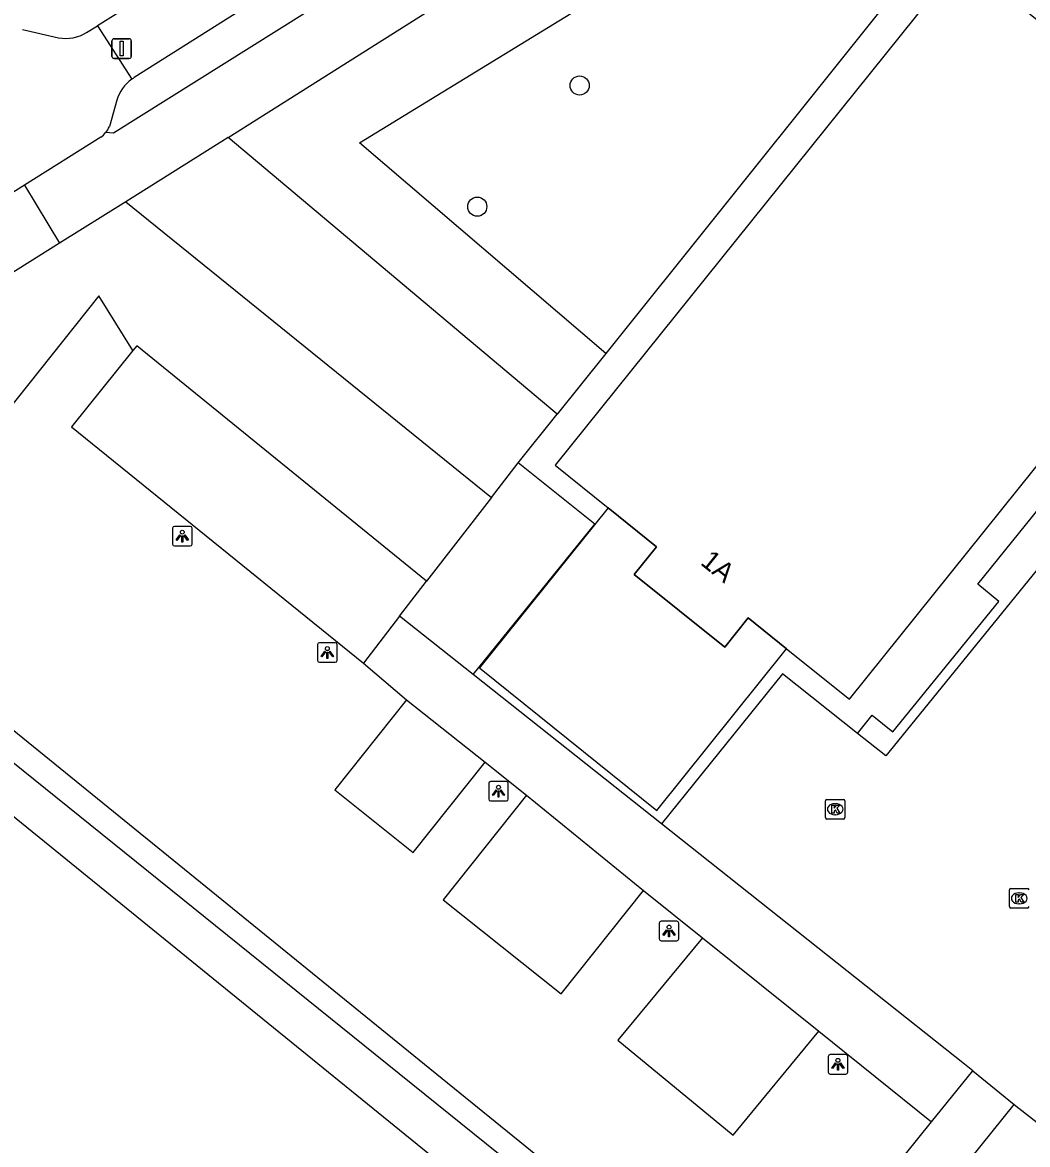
# Model space of a CAD drawing. Extents: x 159675 to 160530, y 382179 to 382901.
# Drawn here: x 160370.5 to 160421.8, y 382745.9 to 382803.2 of the extents above; entities that cross this region are included whole.
import ezdxf

# ---------------------------------------------------------------- set-up
doc = ezdxf.new("R2010")
doc.units = 0
for name, color, linetype in [('IMGEO_Afsluitpaal', 7, 'Continuous'), ('IMGEO_Boom', 7, 'Continuous'), ('IMGEO_Groenvoorziening', 7, 'Continuous'), ('IMGEO_Haag', 7, 'Continuous'), ('IMGEO_Kolk', 7, 'Continuous'), ('IMGEO_Lichtpunt', 7, 'Continuous'), ('IMGEO_Pand', 7, 'Continuous'), ('IMGEO_Pand_nummerreeks', 7, 'Continuous'), ('IMGEO_Pand_overbouw', 7, 'Continuous'), ('IMGEO_Parkeervlak_open', 7, 'Continuous'), ('IMGEO_Rijbaan_lokaal_open', 7, 'Continuous'), ('IMGEO_Voetpad_open', 7, 'Continuous')]:
    doc.layers.add(name, color=color, linetype=linetype)

msp = doc.modelspace()

# ---------------------------------------------------------------- linework, layer by layer
at = {"layer": 'IMGEO_Afsluitpaal'}
for p, q in [((160375.024, 382801.503), (160375.024, 382802.303)), ((160375.024, 382802.303), (160375.024, 382801.503)), ((160375.124, 382802.403), (160375.914, 382802.403)), ((160375.914, 382802.403), (160375.124, 382802.403)), ((160376.014, 382802.303), (160376.014, 382801.503)), ((160376.014, 382801.503), (160376.014, 382802.303)), ((160375.914, 382801.403), (160375.124, 382801.403)), ((160375.124, 382801.403), (160375.914, 382801.403))]:
    msp.add_line(p, q, dxfattribs=at)
msp.add_lwpolyline([(160375.444, 382802.278), (160375.594, 382802.278), (160375.594, 382801.528), (160375.444, 382801.528), (160375.444, 382802.278)], dxfattribs=at)
for centre, start, end in [((160375.124, 382802.303), 90, 180), ((160375.124, 382802.303), 90, 180), ((160375.914, 382802.303), 0, 90), ((160375.914, 382802.303), 360, 90), ((160375.124, 382801.503), 180, 270), ((160375.124, 382801.503), 180, 270), ((160375.914, 382801.503), 270, 0), ((160375.914, 382801.503), 270, 0)]:
    msp.add_arc(centre, 0.1, start, end, dxfattribs=at)
at = {"layer": 'IMGEO_Boom'}
for centre in [(160398.919, 382800.018), (160393.69, 382793.826)]:
    msp.add_circle(centre, 0.489, dxfattribs=at)
at = {"layer": 'IMGEO_Groenvoorziening'}
msp.add_lwpolyline([(160400.253, 382786.323), (160387.673, 382797.08), (160421.111, 382817.588), (160440.743, 382798.06)], dxfattribs=at)
at = {"layer": 'IMGEO_Haag'}
msp.add_lwpolyline([(160361.7, 382772.057), (160362.549, 382773.102), (160391, 382750), (160407.592, 382736.527), (160392.279, 382717.669)], dxfattribs=at)
at = {"layer": 'IMGEO_Kolk'}
for p, q in [((160411.474, 382762.603), (160411.474, 382763.455)), ((160411.549, 382763.529), (160412.401, 382763.529)), ((160411.962, 382763.309), (160411.987, 382763.309)), ((160412.475, 382763.455), (160412.475, 382762.603)), ((160411.985, 382762.749), (160411.96, 382762.749)), ((160412.401, 382762.529), (160411.549, 382762.529)), ((160420.874, 382758.05), (160420.874, 382758.902)), ((160420.949, 382758.976), (160421.801, 382758.976)), ((160421.362, 382758.756), (160421.387, 382758.756)), ((160421.385, 382758.196), (160421.36, 382758.196)), ((160421.801, 382757.976), (160420.949, 382757.976))]:
    msp.add_line(p, q, dxfattribs=at)
for points in [[(160411.474, 382762.603), (160411.474, 382763.455)], [(160411.549, 382763.529), (160412.401, 382763.529)], [(160412.475, 382763.455), (160412.475, 382762.603)], [(160411.795, 382763.229), (160411.918, 382763.229), (160411.918, 382763.078), (160412.048, 382763.229), (160412.212, 382763.229), (160412.066, 382763.078), (160412.219, 382762.829), (160412.067, 382762.829), (160411.982, 382762.993), (160411.918, 382762.926), (160411.918, 382762.829), (160411.795, 382762.829), (160411.795, 382763.229)], [(160412.401, 382762.529), (160411.549, 382762.529)], [(160420.874, 382758.05), (160420.874, 382758.902)], [(160420.949, 382758.976), (160421.801, 382758.976)], [(160421.195, 382758.676), (160421.318, 382758.676), (160421.318, 382758.525), (160421.448, 382758.676), (160421.612, 382758.676), (160421.466, 382758.525), (160421.619, 382758.276), (160421.467, 382758.276), (160421.382, 382758.44), (160421.318, 382758.373), (160421.318, 382758.276), (160421.195, 382758.276), (160421.195, 382758.676)], [(160421.801, 382757.976), (160420.949, 382757.976)]]:
    msp.add_lwpolyline(points, dxfattribs=at)
for centre, start, end in [((160411.551, 382763.453), 91.55205, 178.44795), ((160411.551, 382763.453), 91.55205, 178.44795), ((160412.399, 382763.453), 1.55205, 88.44795), ((160412.399, 382763.453), 1.55205, 88.44795), ((160411.551, 382762.605), 181.55205, 268.44795), ((160411.551, 382762.605), 181.55205, 268.44795), ((160412.399, 382762.605), 271.55205, 358.44795), ((160412.399, 382762.605), 271.55205, 358.44795), ((160420.951, 382758.9), 91.55205, 178.44795), ((160420.951, 382758.9), 91.55205, 178.44795), ((160421.799, 382758.9), 1.55205, 88.44795), ((160421.799, 382758.9), 1.55205, 88.44795), ((160420.951, 382758.052), 181.55205, 268.44795), ((160420.951, 382758.052), 181.55205, 268.44795), ((160421.799, 382758.052), 271.55205, 358.44795), ((160421.799, 382758.052), 271.55205, 358.44795)]:
    msp.add_arc(centre, 0.0765, start, end, dxfattribs=at)
for centre, major_axis, ratio, start_param, end_param in [((160411.961, 382763.029), (-0.387, 0.002), 0.722429, 4.712389, 7.853982), ((160411.986, 382763.029), (-0.39, 0.002), 0.717154, 1.570796, 4.712389), ((160421.361, 382758.476), (-0.387, 0.002), 0.722429, 4.712389, 7.853982), ((160421.386, 382758.476), (-0.39, 0.002), 0.717154, 1.570796, 4.712389)]:
    msp.add_ellipse(centre, major_axis=major_axis, ratio=ratio, start_param=start_param, end_param=end_param, dxfattribs=at)
at = {"layer": 'IMGEO_Lichtpunt'}
for p, q in [((160378.121, 382777.389), (160378.121, 382776.582)), ((160378.121, 382777.389), (160378.121, 382776.582)), ((160379.023, 382777.484), (160378.215, 382777.484)), ((160379.023, 382777.484), (160378.215, 382777.484)), ((160379.117, 382776.582), (160379.117, 382777.389)), ((160379.117, 382776.582), (160379.117, 382777.389)), ((160378.215, 382776.488), (160379.023, 382776.488)), ((160378.215, 382776.488), (160379.023, 382776.488)), ((160385.531, 382771.441), (160385.531, 382770.634)), ((160385.531, 382771.441), (160385.531, 382770.634)), ((160386.433, 382771.536), (160385.625, 382771.536)), ((160386.433, 382771.536), (160385.625, 382771.536)), ((160386.527, 382770.634), (160386.527, 382771.441)), ((160386.527, 382770.634), (160386.527, 382771.441)), ((160385.625, 382770.54), (160386.433, 382770.54)), ((160385.625, 382770.54), (160386.433, 382770.54)), ((160395.176, 382764.448), (160394.368, 382764.448)), ((160395.176, 382764.448), (160394.368, 382764.448)), ((160394.274, 382764.353), (160394.274, 382763.546)), ((160394.274, 382764.353), (160394.274, 382763.546)), ((160395.27, 382763.546), (160395.27, 382764.353)), ((160395.27, 382763.546), (160395.27, 382764.353)), ((160394.368, 382763.452), (160395.176, 382763.452)), ((160394.368, 382763.452), (160395.176, 382763.452)), ((160402.99, 382757.206), (160402.99, 382756.399)), ((160402.99, 382757.206), (160402.99, 382756.399)), ((160403.892, 382757.301), (160403.084, 382757.301)), ((160403.892, 382757.301), (160403.084, 382757.301)), ((160403.986, 382756.399), (160403.986, 382757.206)), ((160403.986, 382756.399), (160403.986, 382757.206)), ((160403.084, 382756.305), (160403.892, 382756.305)), ((160403.084, 382756.305), (160403.892, 382756.305)), ((160411.616, 382750.397), (160411.616, 382749.59)), ((160411.616, 382750.397), (160411.616, 382749.59)), ((160412.518, 382750.492), (160411.71, 382750.492)), ((160412.518, 382750.492), (160411.71, 382750.492)), ((160412.612, 382749.59), (160412.612, 382750.397)), ((160412.612, 382749.59), (160412.612, 382750.397)), ((160411.71, 382749.496), (160412.518, 382749.496)), ((160411.71, 382749.496), (160412.518, 382749.496))]:
    msp.add_line(p, q, dxfattribs=at)
for points in [[(160378.495, 382777.053), (160378.534, 382777.025), (160378.346, 382776.763), (160378.308, 382776.79), (160378.495, 382777.053)], [(160378.707, 382777.025), (160378.745, 382777.052), (160378.932, 382776.79), (160378.893, 382776.762), (160378.707, 382777.025)], [(160378.597, 382777.005), (160378.644, 382777.005), (160378.644, 382776.683), (160378.597, 382776.683), (160378.597, 382777.005)], [(160385.905, 382771.105), (160385.944, 382771.077), (160385.756, 382770.815), (160385.718, 382770.842), (160385.905, 382771.105)], [(160386.007, 382771.057), (160386.054, 382771.057), (160386.054, 382770.735), (160386.007, 382770.735), (160386.007, 382771.057)], [(160386.117, 382771.077), (160386.155, 382771.104), (160386.342, 382770.842), (160386.303, 382770.814), (160386.117, 382771.077)], [(160394.648, 382764.017), (160394.687, 382763.989), (160394.499, 382763.727), (160394.461, 382763.754), (160394.648, 382764.017)], [(160394.75, 382763.969), (160394.797, 382763.969), (160394.797, 382763.647), (160394.75, 382763.647), (160394.75, 382763.969)], [(160394.86, 382763.989), (160394.898, 382764.016), (160395.085, 382763.754), (160395.046, 382763.726), (160394.86, 382763.989)], [(160403.364, 382756.87), (160403.403, 382756.842), (160403.215, 382756.58), (160403.177, 382756.607), (160403.364, 382756.87)], [(160403.466, 382756.822), (160403.513, 382756.822), (160403.513, 382756.5), (160403.466, 382756.5), (160403.466, 382756.822)], [(160403.576, 382756.842), (160403.614, 382756.869), (160403.801, 382756.607), (160403.762, 382756.579), (160403.576, 382756.842)], [(160411.99, 382750.061), (160412.029, 382750.033), (160411.841, 382749.771), (160411.803, 382749.798), (160411.99, 382750.061)], [(160412.202, 382750.033), (160412.24, 382750.06), (160412.427, 382749.798), (160412.388, 382749.77), (160412.202, 382750.033)], [(160412.092, 382750.013), (160412.139, 382750.013), (160412.139, 382749.691), (160412.092, 382749.691), (160412.092, 382750.013)]]:
    msp.add_lwpolyline(points, dxfattribs=at)
for centre in [(160378.62, 382777.187), (160386.03, 382771.239), (160394.773, 382764.151), (160403.489, 382757.004), (160412.115, 382750.195)]:
    msp.add_circle(centre, 0.0994, dxfattribs=at)
for centre, start, end in [((160378.215, 382777.389), 90, 180), ((160378.215, 382777.389), 90, 180), ((160379.023, 382777.389), 0, 90), ((160379.023, 382777.389), 0, 90), ((160378.215, 382776.582), 180, 270), ((160378.215, 382776.582), 180, 270), ((160379.023, 382776.582), 270, 0), ((160379.023, 382776.582), 270, 360), ((160385.625, 382771.441), 90, 180), ((160385.625, 382771.441), 90, 180), ((160386.433, 382771.441), 0, 90), ((160386.433, 382771.441), 0, 90), ((160385.625, 382770.634), 180, 270), ((160385.625, 382770.634), 180, 270), ((160386.433, 382770.634), 270, 0), ((160386.433, 382770.634), 270, 360), ((160394.368, 382764.353), 90, 180), ((160394.368, 382764.353), 90, 180), ((160395.176, 382764.353), 0, 90), ((160395.176, 382764.353), 0, 90), ((160394.368, 382763.546), 180, 270), ((160394.368, 382763.546), 180, 270), ((160395.176, 382763.546), 270, 0), ((160395.176, 382763.546), 270, 360), ((160403.084, 382757.206), 90, 180), ((160403.084, 382757.206), 90, 180), ((160403.892, 382757.206), 0, 90), ((160403.892, 382757.206), 0, 90), ((160403.084, 382756.399), 180, 270), ((160403.084, 382756.399), 180, 270), ((160403.892, 382756.399), 270, 0), ((160403.892, 382756.399), 270, 360), ((160411.71, 382750.397), 90, 180), ((160411.71, 382750.397), 90, 180), ((160412.518, 382750.397), 0, 90), ((160412.518, 382750.397), 0, 90), ((160411.71, 382749.59), 180, 270), ((160411.71, 382749.59), 180, 270), ((160412.518, 382749.59), 270, 0), ((160412.518, 382749.59), 270, 360)]:
    msp.add_arc(centre, 0.0946, start, end, dxfattribs=at)
at = {"layer": 'IMGEO_Pand'}
for points in [[(160433.408, 382794.444), (160418.419, 382806.473), (160397.664, 382780.609), (160400.371, 382778.437), (160402.853, 382776.445), (160401.707, 382775.017), (160406.33, 382771.306), (160407.532, 382772.803), (160409.492, 382771.23), (160412.707, 382768.649), (160433.408, 382794.444)], [(160360.202, 382686.777), (160373.514, 382703.17), (160373.99, 382702.783), (160379.13, 382709.111), (160381.203, 382707.428), (160385.383, 382712.576), (160383.354, 382714.223), (160388.465, 382720.517), (160387.964, 382720.924), (160401.236, 382737.269), (160363.137, 382768.208), (160322.118, 382717.701), (160360.202, 382686.777)]]:
    msp.add_lwpolyline(points, dxfattribs=at)
at = {"layer": 'IMGEO_Pand_overbouw'}
msp.add_lwpolyline([(160401.707, 382775.017), (160402.853, 382776.445), (160400.371, 382778.437), (160393.798, 382770.249), (160402.864, 382762.972), (160409.492, 382771.23), (160407.532, 382772.803), (160406.33, 382771.306)], close=True, dxfattribs=at)
at = {"layer": 'IMGEO_Parkeervlak_open'}
for points in [[(160397.773, 382783.223), (160380.962, 382797.356)], [(160376.092, 382786.468), (160372.963, 382782.566), (160387.886, 382770.49)], [(160390.074, 382768.622), (160386.406, 382764.012), (160390.417, 382760.82), (160394.085, 382765.43)], [(160396.207, 382763.743), (160391.949, 382758.39), (160397.981, 382753.591), (160402.185, 382758.876)], [(160405.196, 382756.455), (160400.879, 382751.219), (160406.762, 382746.37), (160411.138, 382751.679)]]:
    msp.add_lwpolyline(points, dxfattribs=at)
at = {"layer": 'IMGEO_Rijbaan_lokaal_open'}
for points in [[(160416.18, 382829.372), (160408.423, 382824.487), (160398.692, 382818.372), (160382.147, 382807.985), (160374.289, 382803.076)], [(160415.511, 382825.162), (160400.31, 382815.636), (160382.94, 382804.717), (160376.166, 382800.419)], [(160370.455, 382802.888), (160372.3, 382802.456)], [(160373.734, 382802.729), (160374.289, 382803.076)], [(160374.289, 382803.076), (160376.043, 382800.339)], [(160375.276, 382799.266), (160374.9, 382797.918)], [(160374.463, 382797.369), (160370.568, 382794.923)], [(160370.568, 382794.923), (160356.181, 382785.891)], [(160375.729, 382794.071), (160372.353, 382791.952)], [(160375.729, 382794.071), (160394.413, 382778.966)], [(160372.353, 382791.952), (160358.012, 382782.948)], [(160376.092, 382786.468), (160374.354, 382789.275), (160370.125, 382783.939), (160360.841, 382772.75)], [(160391.098, 382774.682), (160376.293, 382786.719), (160376.092, 382786.468)], [(160394.413, 382778.966), (160391.098, 382774.682)], [(160389.718, 382772.898), (160387.886, 382770.49)], [(160393.479, 382769.914), (160389.718, 382772.898)], [(160387.886, 382770.49), (160390.074, 382768.622)], [(160403.093, 382762.285), (160393.479, 382769.914)], [(160390.074, 382768.622), (160394.085, 382765.43)], [(160394.085, 382765.43), (160396.207, 382763.743)], [(160396.207, 382763.743), (160402.185, 382758.876)], [(160419.002, 382749.661), (160418.575, 382750), (160403.093, 382762.285)], [(160402.185, 382758.876), (160405.196, 382756.455)], [(160405.196, 382756.455), (160411.138, 382751.679)], [(160411.138, 382751.679), (160416.9, 382747.047)], [(160416.9, 382747.047), (160419.002, 382749.661)]]:
    msp.add_lwpolyline(points, dxfattribs=at)
for centre, radius, start, end in [((160372.658, 382804.48), 2.055, 259.97707, 301.58051), ((160377.206, 382798.697), 2.012, 125.30495, 163.57929), ((160377.425, 382798.349), 2.423, 121.30518, 124.7753), ((160373.512, 382798.577), 1.537, 320.99434, 334.59446), ((160373.466, 382798.617), 1.597, 308.61351, 320.91297)]:
    msp.add_arc(centre, radius, start, end, dxfattribs=at)
at = {"layer": 'IMGEO_Voetpad_open'}
for points in [[(160415.511, 382825.162), (160417.39, 382822.167), (160410.532, 382817.868), (160409.671, 382819.256), (160404.057, 382815.734), (160404.923, 382814.319), (160403.36, 382813.421), (160402.522, 382814.765), (160395.16, 382810.137), (160395.999, 382808.7), (160394.203, 382807.662), (160393.339, 382809.033), (160375.107, 382797.579), (160374.706, 382797.61)], [(160380.962, 382797.356), (160419.463, 382821.691)], [(160434.573, 382793.49), (160435.188, 382794.251), (160417.813, 382808.274), (160400.253, 382786.323)], [(160380.962, 382797.356), (160375.729, 382794.071)], [(160370.568, 382794.923), (160372.353, 382791.952)], [(160413.109, 382766.907), (160413.862, 382767.839), (160414.918, 382766.981), (160420.335, 382773.647), (160419.258, 382774.523), (160434.573, 382793.49)], [(160436.124, 382792.295), (160414.558, 382765.757), (160413.109, 382766.907)], [(160400.253, 382786.323), (160397.773, 382783.223)], [(160395.786, 382780.74), (160397.773, 382783.223)], [(160393.479, 382769.914), (160399.704, 382777.599), (160395.786, 382780.74)], [(160394.413, 382778.966), (160395.786, 382780.74)], [(160389.718, 382772.898), (160391.098, 382774.682)], [(160391.679, 382718.147), (160390.343, 382719.214), (160404.841, 382737.313), (160389.088, 382750), (160361.7, 382772.057)], [(160413.109, 382766.907), (160409.279, 382769.946), (160403.093, 382762.285)], [(160419.002, 382749.661), (160421.12, 382747.944)], [(160391.224, 382704.435), (160389.352, 382706.09), (160396.06, 382714.388), (160394.972, 382715.451), (160421.12, 382747.944)], [(160421.12, 382747.944), (160424.328, 382745.41)], [(160392.279, 382717.669), (160392.892, 382717.18), (160416.9, 382747.047)]]:
    msp.add_lwpolyline(points, dxfattribs=at)

# ---------------------------------------------------------------- texts
at = {"layer": 'IMGEO_Pand_nummerreeks'}
msp.add_text('1A', height=1, rotation=321.24513, dxfattribs=at).set_placement((160405.04, 382775.573))

doc.saveas('drawing.dxf')
